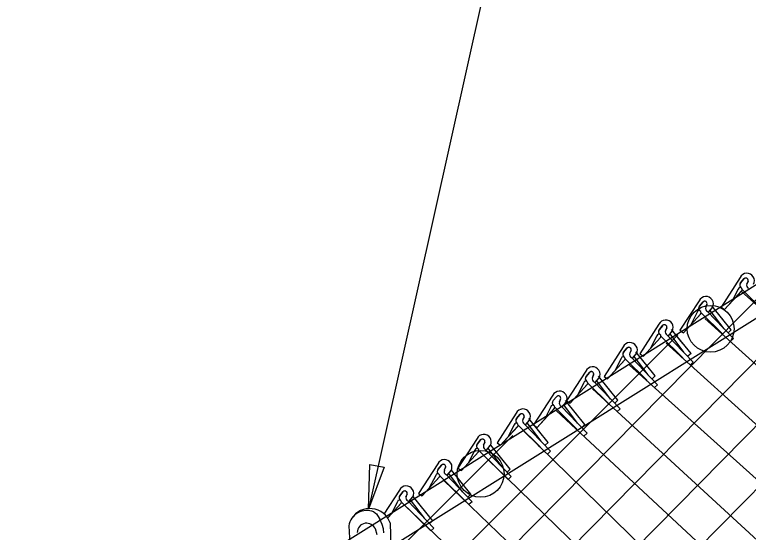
# Model space of a CAD drawing. Extents: x 0 to 1270, y 0 to 830.
# Drawn here: x 1173.43 to 1219.33, y 481.89 to 514.29 of the extents above; entities that cross this region are included whole.
import ezdxf

# ---------------------------------------------------------------- set-up
doc = ezdxf.new("R2010")
doc.units = 0
for name, color, linetype in [('CT_Dimensions', 7, 'Continuous'), ('sb_Chainlink Fence', 7, 'Continuous'), ('sb_Existing Structural Steel', 7, 'Continuous')]:
    doc.layers.add(name, color=color, linetype=linetype)

msp = doc.modelspace()

# ---------------------------------------------------------------- linework, layer by layer
at = {"layer": 'CT_Dimensions'}
msp.add_line((1222.172, 602.905), (1195.586, 483.413), dxfattribs=at)
msp.add_lwpolyline([(1196.543, 485.956), (1195.576, 483.343), (1195.643, 486.129)], close=True, dxfattribs=at)
at = {"layer": 'sb_Chainlink Fence'}
for p, q in [((1124.51, 395.776), (1226.581, 499.517)), ((1124.504, 399.802), (1222.118, 498.773)), ((1124.515, 391.751), (1228.93, 497.815)), ((1218.826, 497.84), (1217.625, 495.984)), ((1218.853, 497.506), (1219.073, 497.772)), ((1219.052, 497.75), (1218.853, 497.506)), ((1219.315, 497.61), (1219.235, 497.432)), ((1219.235, 497.438), (1219.315, 497.605)), ((1217.85, 495.834), (1218.923, 497.013)), ((1217.85, 495.834), (1218.916, 497.006)), ((1218.694, 497.111), (1218.296, 496.332)), ((1218.909, 496.972), (1253.997, 465.274)), ((1218.945, 497.088), (1220.325, 495.728)), ((1216.257, 496.388), (1215.056, 494.532)), ((1216.284, 496.054), (1216.504, 496.319)), ((1216.484, 496.297), (1216.284, 496.054)), ((1216.746, 496.157), (1216.666, 495.979)), ((1216.666, 495.986), (1216.746, 496.153)), ((1216.842, 495.663), (1217.087, 495.959)), ((1216.846, 495.668), (1217.088, 495.96)), ((1218.263, 494.559), (1217.043, 496.065)), ((1217.087, 495.959), (1217.105, 495.993)), ((1217.105, 495.993), (1217.12, 496.03)), ((1217.753, 495.189), (1217.111, 495.981)), ((1217.625, 495.984), (1217.85, 495.834)), ((1215.281, 494.382), (1216.354, 495.561)), ((1215.281, 494.382), (1216.347, 495.554)), ((1216.125, 495.659), (1215.727, 494.879)), ((1216.376, 495.636), (1217.756, 494.276)), ((1216.774, 495.711), (1217.777, 494.665)), ((1216.774, 495.711), (1218.403, 494.013)), ((1217.811, 494.636), (1216.951, 495.783)), ((1213.743, 494.915), (1212.542, 493.059)), ((1216.603, 495.282), (1251.599, 463.667)), ((1213.77, 494.58), (1213.99, 494.846)), ((1213.97, 494.824), (1213.77, 494.58)), ((1214.232, 494.684), (1214.152, 494.506)), ((1214.152, 494.512), (1214.232, 494.68)), ((1214.328, 494.19), (1214.573, 494.486)), ((1214.332, 494.195), (1214.574, 494.487)), ((1215.749, 493.086), (1214.529, 494.592)), ((1214.573, 494.486), (1214.591, 494.52)), ((1214.591, 494.52), (1214.606, 494.556)), ((1215.239, 493.716), (1214.597, 494.508)), ((1215.056, 494.532), (1215.281, 494.382)), ((1217.382, 494.654), (1217.714, 494.283)), ((1218.263, 494.559), (1218.067, 494.378)), ((1124.499, 403.827), (1214.923, 494.251)), ((1212.767, 492.908), (1213.84, 494.087)), ((1212.767, 492.908), (1213.834, 494.08)), ((1213.611, 494.186), (1213.213, 493.406)), ((1213.862, 494.162), (1215.242, 492.803)), ((1214.26, 494.237), (1215.263, 493.192)), ((1214.26, 494.237), (1215.889, 492.539)), ((1215.297, 493.163), (1214.437, 494.31)), ((1218.403, 494.013), (1218.207, 493.831)), ((1211.504, 493.502), (1210.304, 491.646)), ((1214.195, 493.73), (1249.124, 462.044)), ((1218.203, 493.835), (1218.207, 493.831)), ((1211.531, 493.168), (1211.751, 493.434)), ((1211.731, 493.412), (1211.531, 493.168)), ((1211.993, 493.272), (1211.913, 493.094)), ((1211.914, 493.1), (1211.993, 493.268)), ((1212.09, 492.778), (1212.335, 493.073)), ((1212.093, 492.782), (1212.336, 493.074)), ((1213.511, 491.674), (1212.29, 493.179)), ((1212.335, 493.073), (1212.352, 493.107)), ((1212.352, 493.107), (1212.368, 493.144)), ((1213, 492.304), (1212.358, 493.095)), ((1212.542, 493.059), (1212.767, 492.908)), ((1214.868, 493.181), (1215.2, 492.81)), ((1215.749, 493.086), (1215.553, 492.905)), ((1210.528, 491.496), (1211.602, 492.675)), ((1210.528, 491.496), (1211.595, 492.668)), ((1211.373, 492.773), (1210.974, 491.994)), ((1211.624, 492.75), (1213.003, 491.39)), ((1212.022, 492.825), (1213.025, 491.78)), ((1212.022, 492.825), (1213.651, 491.127)), ((1213.058, 491.75), (1212.199, 492.897)), ((1211.896, 492.356), (1247.773, 460.074)), ((1215.689, 492.362), (1215.693, 492.358)), ((1215.889, 492.539), (1215.693, 492.358)), ((1209.165, 491.983), (1207.964, 490.127)), ((1209.192, 491.649), (1209.412, 491.915)), ((1209.392, 491.893), (1209.192, 491.649)), ((1209.654, 491.753), (1209.574, 491.575)), ((1209.574, 491.581), (1209.654, 491.749)), ((1211.171, 490.155), (1209.951, 491.661)), ((1212.629, 491.768), (1212.961, 491.398)), ((1213.511, 491.674), (1213.315, 491.492)), ((1124.52, 387.726), (1226.546, 491.401)), ((1209.033, 491.254), (1208.635, 490.475)), ((1209.284, 491.231), (1210.664, 489.872)), ((1209.682, 491.306), (1210.685, 490.261)), ((1209.682, 491.306), (1211.311, 489.608)), ((1209.75, 491.259), (1209.995, 491.554)), ((1209.754, 491.263), (1209.996, 491.555)), ((1210.719, 490.232), (1209.859, 491.378)), ((1209.995, 491.554), (1210.013, 491.589)), ((1210.013, 491.589), (1210.028, 491.625)), ((1210.661, 490.785), (1210.019, 491.576)), ((1210.304, 491.646), (1210.528, 491.496)), ((1208.189, 489.977), (1209.262, 491.156)), ((1208.189, 489.977), (1209.255, 491.149)), ((1209.581, 490.862), (1244.994, 458.314)), ((1213.451, 490.949), (1213.454, 490.946)), ((1213.651, 491.127), (1213.454, 490.946)), ((1207.099, 490.464), (1205.898, 488.608)), ((1207.126, 490.13), (1207.346, 490.396)), ((1207.326, 490.374), (1207.126, 490.13)), ((1207.588, 490.234), (1207.508, 490.056)), ((1207.508, 490.062), (1207.588, 490.23)), ((1207.685, 489.74), (1207.929, 490.036)), ((1207.688, 489.745), (1207.931, 490.037)), ((1208.653, 488.713), (1207.793, 489.86)), ((1209.106, 488.636), (1207.885, 490.142)), ((1207.929, 490.036), (1207.947, 490.07)), ((1207.947, 490.07), (1207.962, 490.106)), ((1208.595, 489.266), (1207.953, 490.057)), ((1207.964, 490.127), (1208.189, 489.977)), ((1210.29, 490.249), (1210.622, 489.879)), ((1211.171, 490.155), (1210.975, 489.974)), ((1206.123, 488.458), (1207.197, 489.637)), ((1206.123, 488.458), (1207.19, 489.63)), ((1206.967, 489.735), (1206.569, 488.956)), ((1207.218, 489.712), (1208.598, 488.353)), ((1207.328, 489.494), (1242.522, 456.773)), ((1207.617, 489.787), (1208.619, 488.742)), ((1207.617, 489.787), (1209.245, 488.089)), ((1211.111, 489.431), (1211.115, 489.427)), ((1211.311, 489.608), (1211.115, 489.427)), ((1204.809, 489.344), (1203.609, 487.488)), ((1204.836, 489.01), (1205.056, 489.275)), ((1205.036, 489.254), (1204.836, 489.01)), ((1205.298, 489.113), (1205.218, 488.935)), ((1205.219, 488.942), (1205.298, 489.109)), ((1205.395, 488.62), (1205.64, 488.915)), ((1205.398, 488.624), (1205.641, 488.916)), ((1206.816, 487.515), (1205.595, 489.021)), ((1205.64, 488.915), (1205.658, 488.949)), ((1205.658, 488.949), (1205.673, 488.986)), ((1206.305, 488.145), (1205.663, 488.937)), ((1203.833, 487.338), (1204.907, 488.517)), ((1203.833, 487.338), (1204.9, 488.51)), ((1204.678, 488.615), (1204.279, 487.835)), ((1204.929, 488.592), (1206.308, 487.232)), ((1205.327, 488.667), (1206.33, 487.621)), ((1205.327, 488.667), (1206.956, 486.969)), ((1206.363, 487.592), (1205.504, 488.739)), ((1205.898, 488.608), (1206.123, 488.458)), ((1208.224, 488.73), (1208.556, 488.36)), ((1209.106, 488.636), (1208.909, 488.455)), ((1205.235, 488.265), (1226.635, 467.352)), ((1209.245, 488.089), (1209.049, 487.908)), ((1124.494, 407.852), (1204.594, 487.952)), ((1202.357, 487.757), (1201.156, 485.901)), ((1202.384, 487.423), (1202.604, 487.689)), ((1202.584, 487.667), (1202.384, 487.423)), ((1202.846, 487.527), (1202.766, 487.349)), ((1205.934, 487.61), (1206.266, 487.24)), ((1209.046, 487.912), (1209.049, 487.908)), ((1202.766, 487.355), (1202.846, 487.523)), ((1202.875, 487.08), (1204.503, 485.382)), ((1202.943, 487.033), (1203.187, 487.328)), ((1202.946, 487.037), (1203.189, 487.329)), ((1203.911, 486.006), (1203.051, 487.152)), ((1203.187, 487.328), (1203.205, 487.363)), ((1203.205, 487.363), (1203.22, 487.399)), ((1204.432, 485.844), (1203.211, 487.35)), ((1203.609, 487.488), (1203.833, 487.338)), ((1206.816, 487.515), (1206.62, 487.334)), ((1201.381, 485.751), (1202.455, 486.93)), ((1201.381, 485.751), (1202.448, 486.923)), ((1202.225, 487.028), (1201.827, 486.249)), ((1202.476, 487.005), (1204.307, 485.201)), ((1202.69, 486.775), (1226.416, 463.777)), ((1206.756, 486.791), (1206.76, 486.788)), ((1206.956, 486.969), (1206.76, 486.788)), ((1199.902, 486.179), (1198.701, 484.323)), ((1199.929, 485.845), (1200.149, 486.11)), ((1200.129, 486.088), (1199.929, 485.845)), ((1200.391, 485.948), (1200.311, 485.77)), ((1200.311, 485.777), (1200.391, 485.944)), ((1200.488, 485.454), (1200.732, 485.75)), ((1200.491, 485.459), (1200.734, 485.751)), ((1200.732, 485.75), (1200.75, 485.784)), ((1200.75, 485.784), (1200.765, 485.821)), ((1201.977, 484.266), (1200.756, 485.772)), ((1201.156, 485.901), (1201.381, 485.751)), ((1204.432, 485.844), (1204.236, 485.663)), ((1198.926, 484.173), (1200, 485.352)), ((1198.926, 484.173), (1199.993, 485.345)), ((1199.77, 485.45), (1199.372, 484.67)), ((1200.021, 485.427), (1201.852, 483.622)), ((1200.42, 485.502), (1202.049, 483.804)), ((1201.456, 484.427), (1200.596, 485.574)), ((1204.503, 485.382), (1204.307, 485.201)), ((1200.289, 485.134), (1226.436, 459.985)), ((1197.508, 484.529), (1196.536, 483.026)), ((1197.517, 484.176), (1197.737, 484.442)), ((1197.717, 484.42), (1197.517, 484.176)), ((1198.701, 484.323), (1198.926, 484.173)), ((1197.979, 484.28), (1197.899, 484.102)), ((1197.899, 484.108), (1197.979, 484.276)), ((1198.025, 483.852), (1199.654, 482.154)), ((1198.093, 483.805), (1198.338, 484.1)), ((1198.096, 483.809), (1198.339, 484.101)), ((1199.061, 482.777), (1198.202, 483.924)), ((1198.338, 484.1), (1198.356, 484.134)), ((1198.356, 484.134), (1198.371, 484.171)), ((1199.582, 482.616), (1198.362, 484.122)), ((1201.977, 484.266), (1201.781, 484.085)), ((1196.736, 482.747), (1197.605, 483.702)), ((1196.803, 482.821), (1197.598, 483.695)), ((1197.376, 483.8), (1196.978, 483.02)), ((1197.627, 483.777), (1199.458, 481.973)), ((1197.727, 483.665), (1228.543, 454.309)), ((1202.049, 483.804), (1201.852, 483.622)), ((1199.582, 482.616), (1199.386, 482.435)), ((1199.654, 482.154), (1199.458, 481.973))]:
    msp.add_line(p, q, dxfattribs=at)
for centre, radius, start, end in [((1219.247, 497.637), 0.468, 331.3168, 154.2235), ((1219.17, 497.654), 0.152, 343.0585, 140.6805), ((1219.17, 497.654), 0.152, 341.2781, 129.7611), ((1218.82, 497.09), 0.128, 319.5652, 170.6133), ((1218.984, 497.366), 0.192, 140.7454, 233.549), ((1218.989, 497.366), 0.195, 134.2109, 232.7781), ((1219.429, 497.354), 0.209, 157.027, 245.7015), ((1216.678, 496.184), 0.468, 331.3168, 154.2235), ((1216.601, 496.201), 0.152, 343.0585, 140.6805), ((1216.601, 496.202), 0.152, 341.2781, 129.7611), ((1216.415, 495.913), 0.192, 140.7454, 233.549), ((1216.42, 495.914), 0.195, 134.2109, 232.7781), ((1216.86, 495.901), 0.209, 157.027, 245.7015), ((1216.251, 495.638), 0.128, 319.5652, 170.6133), ((1214.164, 494.711), 0.468, 331.3168, 154.2235), ((1214.087, 494.728), 0.152, 343.0585, 140.6805), ((1214.088, 494.729), 0.152, 341.2781, 129.7611), ((1213.901, 494.44), 0.192, 140.7454, 233.549), ((1213.906, 494.44), 0.195, 134.2109, 232.7781), ((1214.347, 494.428), 0.209, 157.027, 245.7015), ((1213.737, 494.165), 0.128, 319.5652, 170.6133), ((1211.926, 493.299), 0.468, 331.3168, 154.2235), ((1211.662, 493.028), 0.192, 140.7454, 233.549), ((1211.668, 493.028), 0.195, 134.2109, 232.7781), ((1211.848, 493.316), 0.152, 343.0585, 140.6805), ((1211.849, 493.316), 0.152, 341.2781, 129.7611), ((1212.108, 493.016), 0.209, 157.027, 245.7015), ((1211.499, 492.752), 0.128, 319.5652, 170.6133), ((1209.586, 491.78), 0.468, 331.3168, 154.2235), ((1209.509, 491.797), 0.152, 343.0585, 140.6805), ((1209.509, 491.798), 0.152, 341.2781, 129.7611), ((1209.159, 491.233), 0.128, 319.5652, 170.6133), ((1209.323, 491.509), 0.192, 140.7454, 233.549), ((1209.328, 491.509), 0.195, 134.2109, 232.7781), ((1209.768, 491.497), 0.209, 157.027, 245.7015), ((1207.52, 490.261), 0.468, 331.3168, 154.2235), ((1207.443, 490.278), 0.152, 343.0585, 140.6805), ((1207.444, 490.279), 0.152, 341.2781, 129.7611), ((1207.094, 489.715), 0.128, 319.5652, 170.6133), ((1207.257, 489.99), 0.192, 140.7454, 233.549), ((1207.262, 489.99), 0.195, 134.2109, 232.7781), ((1207.703, 489.978), 0.209, 157.027, 245.7015), ((1205.231, 489.141), 0.468, 331.3168, 154.2235), ((1204.967, 488.869), 0.192, 140.7454, 233.549), ((1204.973, 488.87), 0.195, 134.2109, 232.7781), ((1205.153, 489.158), 0.152, 343.0585, 140.6805), ((1205.154, 489.158), 0.152, 341.2781, 129.7611), ((1205.413, 488.858), 0.209, 157.027, 245.7015), ((1204.804, 488.594), 0.128, 319.5652, 170.6133), ((1202.778, 487.554), 0.468, 331.3168, 154.2235), ((1202.701, 487.571), 0.152, 343.0585, 140.6805), ((1202.702, 487.572), 0.152, 341.2781, 129.7611), ((1202.352, 487.007), 0.128, 319.5652, 170.6133), ((1202.515, 487.283), 0.192, 140.7454, 233.549), ((1202.52, 487.283), 0.195, 134.2109, 232.7781), ((1202.961, 487.271), 0.209, 157.027, 245.7015), ((1200.323, 485.975), 0.468, 331.3168, 154.2235), ((1200.06, 485.704), 0.192, 140.7454, 233.549), ((1200.065, 485.705), 0.195, 134.2109, 232.7781), ((1200.246, 485.992), 0.152, 343.0585, 140.6805), ((1200.247, 485.993), 0.152, 341.2781, 129.7611), ((1200.506, 485.692), 0.209, 157.027, 245.7015), ((1199.897, 485.429), 0.128, 319.5652, 170.6133), ((1197.929, 484.326), 0.468, 331.3168, 154.2235), ((1197.834, 484.324), 0.152, 343.0585, 140.6805), ((1197.835, 484.325), 0.152, 341.2781, 129.7611), ((1197.502, 483.779), 0.128, 319.5652, 170.6133), ((1197.666, 484.054), 0.192, 140.7454, 233.549), ((1197.671, 484.055), 0.195, 134.2109, 232.7781), ((1198.111, 484.043), 0.209, 157.027, 245.7015)]:
    msp.add_arc(centre, radius, start, end, dxfattribs=at)
at = {"layer": 'sb_Existing Structural Steel'}
for p, q in [((1226.596, 501.618), (1124.439, 437.642)), ((1226.581, 499.517), (1125.078, 435.951)), ((1195.891, 483.174), (1196.005, 483.087)), ((1196.005, 483.087), (1196.063, 483.035)), ((1196.063, 483.035), (1196.139, 482.947)), ((1196.139, 482.947), (1196.286, 482.709)), ((1196.43, 482.369), (1196.286, 482.709)), ((1194.336, 482.296), (1194.446, 480.146)), ((1195.979, 482.116), (1196.093, 481.742)), ((1196.501, 482.111), (1196.43, 482.369)), ((1196.518, 481.856), (1196.501, 482.111)), ((1196.923, 482.473), (1196.958, 480.915))]:
    msp.add_line(p, q, dxfattribs=at)
for centre in [(1216.972, 494.63), (1202.58, 485.547)]:
    msp.add_circle(centre, 1.465, dxfattribs=at)
for centre, radius, start, end in [((1195.466, 482.111), 1.145, 68.1654, 170.6901), ((1195.65, 482.025), 1.349, 19.3694, 147.4702), ((1195.447, 481.871), 0.587, 20.3872, 178.5474)]:
    msp.add_arc(centre, radius, start, end, dxfattribs=at)

doc.saveas('drawing.dxf')
